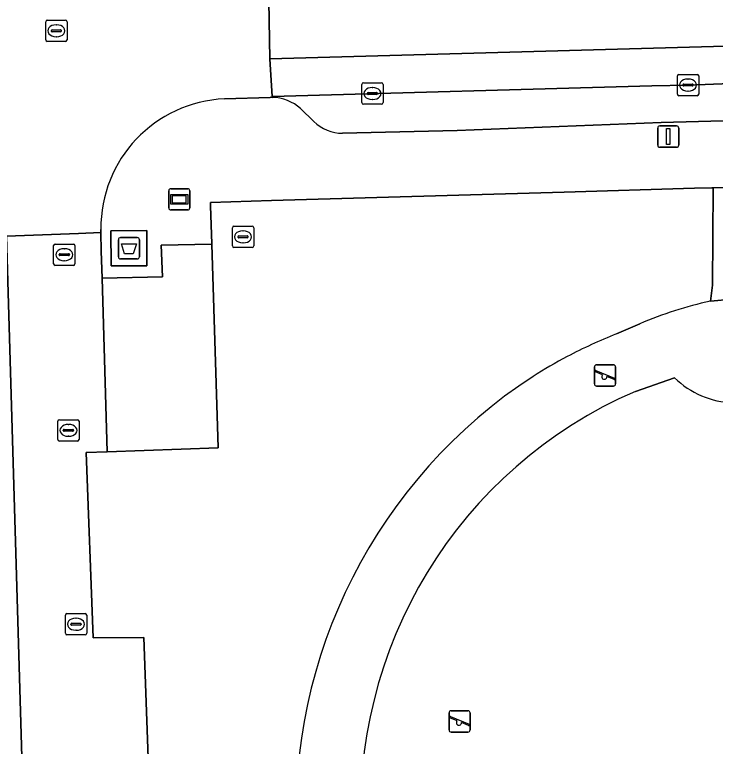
# Model space of a CAD drawing. Extents: x 162250 to 162661, y 380743 to 381606.
# Drawn here: x 162369.49 to 162402.39, y 381173.71 to 381208.05 of the extents above; entities that cross this region are included whole.
import ezdxf

# ---------------------------------------------------------------- set-up
doc = ezdxf.new("R2010")
doc.units = 0
for name, color, linetype in [('IMGEO_Afval_apart_plaats', 7, 'Continuous'), ('IMGEO_Groenvoorziening', 7, 'Continuous'), ('IMGEO_Kolk', 7, 'Continuous'), ('IMGEO_Lichtmast', 7, 'Continuous'), ('IMGEO_Parkeervlak_open', 7, 'Continuous'), ('IMGEO_Reclamebord', 7, 'Continuous'), ('IMGEO_Rijbaan_lokaal_gesloten', 7, 'Continuous'), ('IMGEO_Rioolput', 7, 'Continuous'), ('IMGEO_Speelvoorziening', 7, 'Continuous'), ('IMGEO_Voetpad_gesloten', 7, 'Continuous'), ('IMGEO_Voetpad_open', 7, 'Continuous'), ('IMGEO_Woonerf_open', 7, 'Continuous')]:
    doc.layers.add(name, color=color, linetype=linetype)

msp = doc.modelspace()

# ---------------------------------------------------------------- linework, layer by layer
at = {"layer": 'IMGEO_Afval_apart_plaats'}
for p, q in [((162374.361, 381196.684), (162374.361, 381197.484)), ((162374.361, 381197.484), (162374.361, 381196.684)), ((162374.461, 381197.584), (162375.251, 381197.584)), ((162375.251, 381197.584), (162374.461, 381197.584)), ((162375.351, 381197.484), (162375.351, 381196.684)), ((162375.351, 381196.684), (162375.351, 381197.484)), ((162375.251, 381196.584), (162374.461, 381196.584)), ((162374.461, 381196.584), (162375.251, 381196.584))]:
    msp.add_line(p, q, dxfattribs=at)
msp.add_lwpolyline([(162374.504, 381197.298), (162375.208, 381197.298), (162375.059, 381196.828), (162374.653, 381196.828), (162374.504, 381197.298)], dxfattribs=at)
for centre, start, end in [((162374.461, 381197.484), 90, 180), ((162374.461, 381197.484), 90, 180), ((162375.251, 381197.484), 0, 90), ((162375.251, 381197.484), 360, 90), ((162374.461, 381196.684), 180, 270), ((162374.461, 381196.684), 180, 270), ((162375.251, 381196.684), 270, 0), ((162375.251, 381196.684), 270, 0)]:
    msp.add_arc(centre, 0.1, start, end, dxfattribs=at)
at = {"layer": 'IMGEO_Groenvoorziening'}
msp.add_lwpolyline([(162412.82, 381198.371), (162410.91, 381200.177), (162402.283, 381199.926), (162402.257, 381195.353), (162402.15, 381194.601), (162405.213, 381194.888), (162412.918, 381195.252), (162412.915, 381195.34)], close=True, dxfattribs=at)
for points in [[(162402.15, 381194.601), (162402.257, 381195.353), (162402.283, 381199.926), (162402.223, 381199.924), (162401.413, 381199.901), (162395.289, 381199.722), (162381.546, 381199.321), (162378.682, 381199.237), (162378.687, 381199.073), (162378.744, 381197.293), (162378.745, 381197.276), (162379.047, 381187.724), (162373.842, 381187.531), (162372.856, 381187.495), (162373.184, 381178.813), (162375.553, 381178.828), (162375.907, 381169.266), (162375.911, 381168.88), (162378.53, 381169.022), (162382.72, 381169.249)], [(162397.741, 381193.071), (162398.84, 381193.544)], [(162400.47, 381191.006), (162398.63, 381190.371)]]:
    msp.add_lwpolyline(points, dxfattribs=at)
for centre, radius, start, end in [((162405.918, 381177.091), 17.911, 102.1438, 113.2765), ((162406.602, 381170.871), 23.903, 111.759, 117.8729), ((162406.525, 381171.014), 23.741, 117.8689, 122.322), ((162407.245, 381170.506), 24.557, 123.109, 182.9344), ((162403.327, 381193.923), 4.084, 225.5935, 268.5478), ((162407.113, 381170.744), 21.382, 113.3729, 183.8578)]:
    msp.add_arc(centre, radius, start, end, dxfattribs=at)
at = {"layer": 'IMGEO_Kolk'}
for p, q in [((162400.602, 381204.318), (162400.602, 381205.17)), ((162400.677, 381205.244), (162401.529, 381205.244)), ((162401.09, 381205.024), (162401.115, 381205.024)), ((162401.603, 381205.17), (162401.603, 381204.318)), ((162385.786, 381203.921), (162385.786, 381204.773)), ((162385.861, 381204.847), (162386.713, 381204.847)), ((162386.274, 381204.627), (162386.299, 381204.627)), ((162386.787, 381204.773), (162386.787, 381203.921)), ((162400.861, 381204.738), (162400.861, 381204.75)), ((162401.299, 381204.701), (162400.901, 381204.701)), ((162400.904, 381204.787), (162401.302, 381204.787)), ((162401.345, 381204.75), (162401.345, 381204.738)), ((162386.045, 381204.341), (162386.045, 381204.353)), ((162386.483, 381204.304), (162386.085, 381204.304)), ((162386.088, 381204.39), (162386.486, 381204.39)), ((162386.529, 381204.353), (162386.529, 381204.341)), ((162401.529, 381204.244), (162400.677, 381204.244)), ((162401.113, 381204.464), (162401.088, 381204.464)), ((162386.297, 381204.067), (162386.272, 381204.067)), ((162386.713, 381203.847), (162385.861, 381203.847)), ((162371.321, 381196.357), (162371.321, 381197.209)), ((162371.396, 381197.283), (162372.248, 381197.283)), ((162371.809, 381197.063), (162371.834, 381197.063)), ((162372.322, 381197.209), (162372.322, 381196.357)), ((162371.58, 381196.777), (162371.58, 381196.789)), ((162372.018, 381196.74), (162371.62, 381196.74)), ((162371.623, 381196.826), (162372.021, 381196.826)), ((162372.064, 381196.789), (162372.064, 381196.777)), ((162371.832, 381196.503), (162371.807, 381196.503)), ((162372.248, 381196.283), (162371.396, 381196.283)), ((162371.517, 381188.116), (162371.517, 381188.968)), ((162371.592, 381189.042), (162372.444, 381189.042)), ((162372.005, 381188.822), (162372.03, 381188.822)), ((162372.518, 381188.968), (162372.518, 381188.116)), ((162371.776, 381188.536), (162371.776, 381188.548)), ((162372.214, 381188.499), (162371.816, 381188.499)), ((162371.819, 381188.585), (162372.217, 381188.585)), ((162372.26, 381188.548), (162372.26, 381188.536)), ((162372.028, 381188.262), (162372.003, 381188.262)), ((162372.444, 381188.042), (162371.592, 381188.042)), ((162371.873, 381179.019), (162371.873, 381179.871)), ((162371.948, 381179.945), (162372.8, 381179.945)), ((162372.874, 381179.871), (162372.874, 381179.019)), ((162372.361, 381179.725), (162372.386, 381179.725)), ((162372.132, 381179.439), (162372.132, 381179.451)), ((162372.57, 381179.402), (162372.172, 381179.402)), ((162372.175, 381179.488), (162372.573, 381179.488)), ((162372.616, 381179.451), (162372.616, 381179.439)), ((162372.8, 381178.945), (162371.948, 381178.945)), ((162372.384, 381179.165), (162372.359, 381179.165))]:
    msp.add_line(p, q, dxfattribs=at)
for points in [[(162400.602, 381204.318), (162400.602, 381205.17)], [(162400.677, 381205.244), (162401.529, 381205.244)], [(162401.603, 381205.17), (162401.603, 381204.318)], [(162385.786, 381203.921), (162385.786, 381204.773)], [(162385.861, 381204.847), (162386.713, 381204.847)], [(162386.787, 381204.773), (162386.787, 381203.921)], [(162401.529, 381204.244), (162400.677, 381204.244)], [(162386.713, 381203.847), (162385.861, 381203.847)], [(162371.321, 381196.357), (162371.321, 381197.209)], [(162371.396, 381197.283), (162372.248, 381197.283)], [(162372.322, 381197.209), (162372.322, 381196.357)], [(162372.248, 381196.283), (162371.396, 381196.283)], [(162371.517, 381188.116), (162371.517, 381188.968)], [(162371.592, 381189.042), (162372.444, 381189.042)], [(162372.518, 381188.968), (162372.518, 381188.116)], [(162372.444, 381188.042), (162371.592, 381188.042)], [(162371.873, 381179.019), (162371.873, 381179.871)], [(162371.948, 381179.945), (162372.8, 381179.945)], [(162372.874, 381179.871), (162372.874, 381179.019)], [(162372.8, 381178.945), (162371.948, 381178.945)]]:
    msp.add_lwpolyline(points, dxfattribs=at)
for centre, radius, start, end in [((162400.679, 381205.168), 0.0765, 91.552, 178.448), ((162400.679, 381205.168), 0.0765, 91.552, 178.448), ((162401.527, 381205.168), 0.0765, 1.552, 88.448), ((162401.527, 381205.168), 0.0765, 1.552, 88.448), ((162385.863, 381204.771), 0.0765, 91.552, 178.448), ((162385.863, 381204.771), 0.0765, 91.552, 178.448), ((162386.711, 381204.771), 0.0765, 1.552, 88.448), ((162386.711, 381204.771), 0.0765, 1.552, 88.448), ((162400.901, 381204.747), 0.0403, 85.8775, 175.7526), ((162400.898, 381204.737), 0.0366, 178.938, 274.7102), ((162401.302, 381204.744), 0.043, 264.8664, 352.4533), ((162401.306, 381204.749), 0.0386, 1.7309, 96.639), ((162386.085, 381204.35), 0.0403, 85.8775, 175.7526), ((162386.082, 381204.34), 0.0366, 178.938, 274.7102), ((162386.486, 381204.347), 0.043, 264.8664, 352.4533), ((162386.49, 381204.352), 0.0386, 1.7309, 96.639), ((162400.679, 381204.32), 0.0765, 181.552, 268.448), ((162400.679, 381204.32), 0.0765, 181.552, 268.448), ((162401.527, 381204.32), 0.0765, 271.552, 358.448), ((162401.527, 381204.32), 0.0765, 271.552, 358.448), ((162385.863, 381203.923), 0.0765, 181.552, 268.448), ((162385.863, 381203.923), 0.0765, 181.552, 268.448), ((162386.711, 381203.923), 0.0765, 271.552, 358.448), ((162386.711, 381203.923), 0.0765, 271.552, 358.448), ((162371.398, 381197.207), 0.0765, 91.552, 178.448), ((162371.398, 381197.207), 0.0765, 91.552, 178.448), ((162372.246, 381197.207), 0.0765, 1.552, 88.448), ((162372.246, 381197.207), 0.0765, 1.552, 88.448), ((162371.62, 381196.786), 0.0403, 85.8775, 175.7526), ((162371.617, 381196.776), 0.0366, 178.938, 274.7102), ((162372.021, 381196.783), 0.043, 264.8664, 352.4533), ((162372.025, 381196.788), 0.0386, 1.7309, 96.639), ((162371.398, 381196.359), 0.0765, 181.552, 268.448), ((162371.398, 381196.359), 0.0765, 181.552, 268.448), ((162372.246, 381196.359), 0.0765, 271.552, 358.448), ((162372.246, 381196.359), 0.0765, 271.552, 358.448), ((162371.594, 381188.966), 0.0765, 91.552, 178.448), ((162371.594, 381188.966), 0.0765, 91.552, 178.448), ((162372.442, 381188.966), 0.0765, 1.552, 88.448), ((162372.442, 381188.966), 0.0765, 1.552, 88.448), ((162371.816, 381188.545), 0.0403, 85.8775, 175.7526), ((162371.813, 381188.535), 0.0366, 178.938, 274.7102), ((162372.217, 381188.542), 0.043, 264.8664, 352.4533), ((162372.221, 381188.547), 0.0386, 1.7309, 96.639), ((162371.594, 381188.118), 0.0765, 181.552, 268.448), ((162371.594, 381188.118), 0.0765, 181.552, 268.448), ((162372.442, 381188.118), 0.0765, 271.552, 358.448), ((162372.442, 381188.118), 0.0765, 271.552, 358.448), ((162371.95, 381179.869), 0.0765, 91.552, 178.448), ((162371.95, 381179.869), 0.0765, 91.552, 178.448), ((162372.798, 381179.869), 0.0765, 1.552, 88.448), ((162372.798, 381179.869), 0.0765, 1.552, 88.448), ((162372.172, 381179.448), 0.0403, 85.8775, 175.7526), ((162372.169, 381179.438), 0.0366, 178.938, 274.7102), ((162372.573, 381179.445), 0.043, 264.8664, 352.4533), ((162372.577, 381179.45), 0.0386, 1.7309, 96.639), ((162371.95, 381179.021), 0.0765, 181.552, 268.448), ((162371.95, 381179.021), 0.0765, 181.552, 268.448), ((162372.798, 381179.021), 0.0765, 271.552, 358.448), ((162372.798, 381179.021), 0.0765, 271.552, 358.448)]:
    msp.add_arc(centre, radius, start, end, dxfattribs=at)
for centre, major_axis, ratio, start_param, end_param in [((162401.089, 381204.744), (-0.387, 0.002), 0.722429, 4.712389, 7.853982), ((162401.114, 381204.744), (-0.39, 0.002), 0.717154, 1.570796, 4.712389), ((162386.273, 381204.347), (-0.387, 0.002), 0.722429, 4.712389, 7.853982), ((162386.298, 381204.347), (-0.39, 0.002), 0.717154, 1.570796, 4.712389), ((162371.808, 381196.783), (-0.387, 0.002), 0.722429, 4.712389, 7.853982), ((162371.833, 381196.783), (-0.39, 0.002), 0.717154, 1.570796, 4.712389), ((162372.004, 381188.542), (-0.387, 0.002), 0.722429, 4.712389, 7.853982), ((162372.029, 381188.542), (-0.39, 0.002), 0.717154, 1.570796, 4.712389), ((162372.36, 381179.445), (-0.387, 0.002), 0.722429, 4.712389, 7.853982), ((162372.385, 381179.445), (-0.39, 0.002), 0.717154, 1.570796, 4.712389)]:
    msp.add_ellipse(centre, major_axis=major_axis, ratio=ratio, start_param=start_param, end_param=end_param, dxfattribs=at)
at = {"layer": 'IMGEO_Lichtmast'}
for p, q in [((162399.677, 381201.923), (162399.677, 381202.723)), ((162399.677, 381202.723), (162399.677, 381201.923)), ((162399.777, 381202.823), (162400.567, 381202.823)), ((162400.567, 381202.823), (162399.777, 381202.823)), ((162400.667, 381202.723), (162400.667, 381201.923)), ((162400.667, 381201.923), (162400.667, 381202.723)), ((162400.567, 381201.823), (162399.777, 381201.823)), ((162399.777, 381201.823), (162400.567, 381201.823))]:
    msp.add_line(p, q, dxfattribs=at)
msp.add_lwpolyline([(162400.097, 381202.698), (162400.247, 381202.698), (162400.247, 381201.948), (162400.097, 381201.948), (162400.097, 381202.698)], dxfattribs=at)
for centre, start, end in [((162399.777, 381202.723), 90, 180), ((162399.777, 381202.723), 90, 180), ((162400.567, 381202.723), 0, 90), ((162400.567, 381202.723), 360, 90), ((162399.777, 381201.923), 180, 270), ((162399.777, 381201.923), 180, 270), ((162400.567, 381201.923), 270, 0), ((162400.567, 381201.923), 270, 0)]:
    msp.add_arc(centre, 0.1, start, end, dxfattribs=at)
at = {"layer": 'IMGEO_Parkeervlak_open'}
for points in [[(162409.861, 381205.082), (162401.103, 381204.745), (162399.402, 381204.708), (162381.577, 381204.213), (162381.579, 381204.167)], [(162382.916, 381203.636), (162383.532, 381203.03)], [(162384.889, 381202.479), (162390.26, 381202.607), (162399.837, 381202.991), (162406.852, 381203.169)]]:
    msp.add_lwpolyline(points, dxfattribs=at)
msp.add_lwpolyline([(162378.745, 381197.276), (162376.37, 381197.227), (162376.434, 381195.748), (162373.596, 381195.687), (162373.842, 381187.531), (162379.047, 381187.724)], close=True, dxfattribs=at)
for centre, radius, start, end in [((162381.541, 381202.123), 2.044, 47.7396, 88.9386), ((162384.928, 381204.522), 2.043, 226.9008, 268.9007)]:
    msp.add_arc(centre, radius, start, end, dxfattribs=at)
at = {"layer": 'IMGEO_Reclamebord'}
for p, q in [((162376.725, 381198.981), (162376.725, 381199.781)), ((162376.725, 381199.781), (162376.725, 381198.981)), ((162376.825, 381199.881), (162377.615, 381199.881)), ((162377.615, 381199.881), (162376.825, 381199.881)), ((162377.715, 381199.781), (162377.715, 381198.981)), ((162377.715, 381198.981), (162377.715, 381199.781)), ((162377.615, 381198.881), (162376.825, 381198.881)), ((162376.825, 381198.881), (162377.615, 381198.881))]:
    msp.add_line(p, q, dxfattribs=at)
for points in [[(162376.826, 381199.613), (162377.614, 381199.613), (162377.614, 381199.149), (162376.826, 381199.149), (162376.826, 381199.613)], [(162376.891, 381199.548), (162376.891, 381199.214), (162377.549, 381199.214), (162377.549, 381199.548), (162376.891, 381199.548)]]:
    msp.add_lwpolyline(points, dxfattribs=at)
for centre, start, end in [((162376.825, 381199.781), 90, 180), ((162376.825, 381199.781), 90, 180), ((162377.615, 381199.781), 0, 90), ((162377.615, 381199.781), 360, 90), ((162376.825, 381198.981), 180, 270), ((162376.825, 381198.981), 180, 270), ((162377.615, 381198.981), 270, 0), ((162377.615, 381198.981), 270, 0)]:
    msp.add_arc(centre, 0.1, start, end, dxfattribs=at)
at = {"layer": 'IMGEO_Rijbaan_lokaal_gesloten'}
for points in [[(162453.911, 381207.983), (162453.857, 381210.783), (162411.235, 381209.547), (162408.962, 381209.481), (162381.43, 381208.683), (162381.477, 381205.975), (162409.05, 381206.74), (162411.31, 381206.802)], [(162453.943, 381206.288), (162453.911, 381207.983), (162411.31, 381206.802), (162409.05, 381206.74), (162381.477, 381205.975), (162381.577, 381204.213), (162399.402, 381204.708), (162401.103, 381204.745), (162409.861, 381205.082), (162421.081, 381205.334)]]:
    msp.add_lwpolyline(points, close=True, dxfattribs=at)
for points in [[(162379.35, 381204.095), (162381.488, 381204.167), (162381.515, 381204.168), (162381.579, 381204.167), (162381.577, 381204.213), (162381.477, 381205.975), (162381.43, 381208.683)], [(162369.115, 381197.654), (162372.496, 381197.784), (162373.543, 381197.824), (162373.541, 381197.966)]]:
    msp.add_lwpolyline(points, dxfattribs=at)
msp.add_arc((162379.607, 381198.034), 6.067, 92.4325, 180.6384, dxfattribs=at)
at = {"layer": 'IMGEO_Rioolput'}
for p, q in [((162370.95, 381206.863), (162370.95, 381207.715)), ((162371.025, 381207.789), (162371.877, 381207.789)), ((162371.951, 381207.715), (162371.951, 381206.863)), ((162371.252, 381207.332), (162371.65, 381207.332)), ((162371.438, 381207.569), (162371.463, 381207.569)), ((162371.209, 381207.283), (162371.209, 381207.295)), ((162371.647, 381207.246), (162371.249, 381207.246)), ((162371.461, 381207.009), (162371.436, 381207.009)), ((162371.693, 381207.295), (162371.693, 381207.283)), ((162371.877, 381206.789), (162371.025, 381206.789)), ((162379.788, 381198.121), (162380.64, 381198.121)), ((162379.713, 381197.195), (162379.713, 381198.047)), ((162380.201, 381197.901), (162380.226, 381197.901)), ((162380.714, 381198.047), (162380.714, 381197.195)), ((162379.972, 381197.615), (162379.972, 381197.627)), ((162380.41, 381197.578), (162380.012, 381197.578)), ((162380.015, 381197.664), (162380.413, 381197.664)), ((162380.456, 381197.627), (162380.456, 381197.615)), ((162380.64, 381197.121), (162379.788, 381197.121)), ((162380.224, 381197.341), (162380.199, 381197.341))]:
    msp.add_line(p, q, dxfattribs=at)
for points in [[(162370.95, 381206.863), (162370.95, 381207.715)], [(162371.025, 381207.789), (162371.877, 381207.789)], [(162371.951, 381207.715), (162371.951, 381206.863)], [(162371.877, 381206.789), (162371.025, 381206.789)], [(162379.788, 381198.121), (162380.64, 381198.121)], [(162379.713, 381197.195), (162379.713, 381198.047)], [(162380.714, 381198.047), (162380.714, 381197.195)], [(162380.64, 381197.121), (162379.788, 381197.121)]]:
    msp.add_lwpolyline(points, dxfattribs=at)
for centre, radius, start, end in [((162371.027, 381207.713), 0.0765, 91.552, 178.448), ((162371.027, 381207.713), 0.0765, 91.552, 178.448), ((162371.875, 381207.713), 0.0765, 1.552, 88.448), ((162371.875, 381207.713), 0.0765, 1.552, 88.448), ((162371.249, 381207.292), 0.0403, 85.8775, 175.7526), ((162371.654, 381207.294), 0.0386, 1.7309, 96.639), ((162371.246, 381207.282), 0.0366, 178.938, 274.7102), ((162371.65, 381207.289), 0.043, 264.8664, 352.4533), ((162371.027, 381206.865), 0.0765, 181.552, 268.448), ((162371.027, 381206.865), 0.0765, 181.552, 268.448), ((162371.875, 381206.865), 0.0765, 271.552, 358.448), ((162371.875, 381206.865), 0.0765, 271.552, 358.448), ((162379.79, 381198.045), 0.0765, 91.552, 178.448), ((162379.79, 381198.045), 0.0765, 91.552, 178.448), ((162380.638, 381198.045), 0.0765, 1.552, 88.448), ((162380.638, 381198.045), 0.0765, 1.552, 88.448), ((162380.012, 381197.624), 0.0403, 85.8775, 175.7526), ((162380.009, 381197.614), 0.0366, 178.938, 274.7102), ((162380.413, 381197.621), 0.043, 264.8664, 352.4533), ((162380.417, 381197.626), 0.0386, 1.7309, 96.639), ((162379.79, 381197.197), 0.0765, 181.552, 268.448), ((162379.79, 381197.197), 0.0765, 181.552, 268.448), ((162380.638, 381197.197), 0.0765, 271.552, 358.448), ((162380.638, 381197.197), 0.0765, 271.552, 358.448)]:
    msp.add_arc(centre, radius, start, end, dxfattribs=at)
for centre, major_axis, ratio, start_param, end_param in [((162371.437, 381207.289), (-0.387, 0.002), 0.722429, 4.712389, 7.853982), ((162371.462, 381207.289), (-0.39, 0.002), 0.717154, 1.570796, 4.712389), ((162380.2, 381197.621), (-0.387, 0.002), 0.722429, 4.712389, 7.853982), ((162380.225, 381197.621), (-0.39, 0.002), 0.717154, 1.570796, 4.712389)]:
    msp.add_ellipse(centre, major_axis=major_axis, ratio=ratio, start_param=start_param, end_param=end_param, dxfattribs=at)
at = {"layer": 'IMGEO_Speelvoorziening'}
for p, q in [((162396.81, 381191.618), (162397.6, 381191.618)), ((162397.6, 381191.618), (162396.81, 381191.618)), ((162396.71, 381190.718), (162396.71, 381191.518)), ((162396.71, 381191.518), (162396.71, 381190.718)), ((162397.093, 381191.146), (162396.754, 381191.283)), ((162396.779, 381191.343), (162397.655, 381190.99)), ((162397.7, 381191.518), (162397.7, 381190.718)), ((162397.7, 381190.718), (162397.7, 381191.518)), ((162397.631, 381190.93), (162397.291, 381191.067)), ((162397.6, 381190.618), (162396.81, 381190.618)), ((162396.81, 381190.618), (162397.6, 381190.618)), ((162389.883, 381174.486), (162389.883, 381175.286)), ((162389.883, 381175.286), (162389.883, 381174.486)), ((162390.266, 381174.914), (162389.927, 381175.051)), ((162389.952, 381175.111), (162390.828, 381174.758)), ((162389.983, 381175.386), (162390.773, 381175.386)), ((162390.773, 381175.386), (162389.983, 381175.386)), ((162390.873, 381175.286), (162390.873, 381174.486)), ((162390.873, 381174.486), (162390.873, 381175.286)), ((162390.804, 381174.698), (162390.464, 381174.835)), ((162390.773, 381174.386), (162389.983, 381174.386)), ((162389.983, 381174.386), (162390.773, 381174.386))]:
    msp.add_line(p, q, dxfattribs=at)
for centre, radius, start, end in [((162396.81, 381191.518), 0.1, 90, 180), ((162396.81, 381191.518), 0.1, 90, 180), ((162397.6, 381191.518), 0.1, 0, 90), ((162397.6, 381191.518), 0.1, 360, 90), ((162396.767, 381191.313), 0.0327, 68.078, 248.078), ((162397.172, 381191.056), 0.12, 130.9928, 5.1632), ((162397.643, 381190.96), 0.0327, 248.078, 68.078), ((162396.81, 381190.718), 0.1, 180, 270), ((162396.81, 381190.718), 0.1, 180, 270), ((162397.6, 381190.718), 0.1, 270, 0), ((162397.6, 381190.718), 0.1, 270, 0), ((162389.983, 381175.286), 0.1, 90, 180), ((162389.983, 381175.286), 0.1, 90, 180), ((162389.94, 381175.081), 0.0327, 68.078, 248.078), ((162390.773, 381175.286), 0.1, 0, 90), ((162390.773, 381175.286), 0.1, 360, 90), ((162390.345, 381174.824), 0.12, 130.9928, 5.1632), ((162390.816, 381174.728), 0.0327, 248.078, 68.078), ((162389.983, 381174.486), 0.1, 180, 270), ((162389.983, 381174.486), 0.1, 180, 270), ((162390.773, 381174.486), 0.1, 270, 0), ((162390.773, 381174.486), 0.1, 270, 0)]:
    msp.add_arc(centre, radius, start, end, dxfattribs=at)
at = {"layer": 'IMGEO_Voetpad_gesloten'}
msp.add_lwpolyline([(162375.695, 381197.912), (162374.008, 381197.903), (162374.017, 381196.257), (162375.704, 381196.266)], close=True, dxfattribs=at)
at = {"layer": 'IMGEO_Voetpad_open'}
for points in [[(162381.579, 381204.167), (162381.515, 381204.168), (162381.488, 381204.167), (162379.35, 381204.095)], [(162383.532, 381203.03), (162382.916, 381203.636)], [(162406.852, 381203.169), (162399.837, 381202.991), (162390.26, 381202.607), (162384.889, 381202.479)], [(162373.541, 381197.966), (162373.543, 381197.824), (162373.558, 381196.953), (162373.596, 381195.687), (162376.434, 381195.748), (162376.37, 381197.227), (162378.745, 381197.276), (162378.744, 381197.293), (162378.687, 381199.073), (162378.682, 381199.237), (162381.546, 381199.321), (162395.289, 381199.722), (162401.413, 381199.901), (162402.223, 381199.924), (162402.283, 381199.926), (162410.91, 381200.177), (162412.82, 381198.371), (162412.915, 381195.34), (162412.918, 381195.252), (162417.947, 381195.327), (162417.941, 381195.552), (162417.854, 381198.567), (162419.601, 381200.378), (162428.23, 381200.578)], [(162434.831, 381193.763), (162431.26, 381194.673), (162428.534, 381195.352), (162426.689, 381195.457), (162417.947, 381195.327), (162412.918, 381195.252), (162405.213, 381194.888), (162402.15, 381194.601)], [(162398.84, 381193.544), (162397.741, 381193.071)], [(162398.63, 381190.371), (162400.47, 381191.006)]]:
    msp.add_lwpolyline(points, dxfattribs=at)
for points in [[(162375.695, 381197.912), (162375.704, 381196.266), (162374.017, 381196.257), (162374.008, 381197.903)], [(162369.115, 381197.654), (162366.269, 381197.545), (162367.369, 381183.635), (162367.514, 381181.806), (162367.515, 381181.772), (162369.33, 381123.227), (162369.492, 381120.515), (162371.488, 381120.602), (162370.442, 381153.711), (162372.814, 381153.789), (162372.262, 381170.102), (162369.918, 381170.032)]]:
    msp.add_lwpolyline(points, close=True, dxfattribs=at)
for centre, radius, start, end in [((162379.607, 381198.034), 6.067, 92.4325, 180.6384), ((162381.541, 381202.123), 2.044, 47.7396, 88.9386), ((162384.928, 381204.522), 2.043, 226.9008, 268.9007), ((162405.918, 381177.091), 17.911, 102.1438, 113.2765), ((162406.602, 381170.871), 23.903, 111.759, 117.8729), ((162406.525, 381171.014), 23.741, 117.8689, 122.322), ((162407.245, 381170.506), 24.557, 123.109, 182.9344), ((162403.327, 381193.923), 4.084, 225.5935, 268.5478), ((162407.113, 381170.744), 21.382, 113.3729, 183.8578)]:
    msp.add_arc(centre, radius, start, end, dxfattribs=at)
at = {"layer": 'IMGEO_Woonerf_open'}
msp.add_lwpolyline([(162375.937, 381166.122), (162375.911, 381168.88), (162375.907, 381169.266), (162375.553, 381178.828), (162373.184, 381178.813), (162372.856, 381187.495), (162373.842, 381187.531), (162373.596, 381195.687), (162373.558, 381196.953), (162373.543, 381197.824), (162372.496, 381197.784), (162369.115, 381197.654), (162369.918, 381170.032), (162372.262, 381170.102), (162372.814, 381153.789), (162370.442, 381153.711), (162371.488, 381120.602), (162374.95, 381120.752), (162375.842, 381120.781), (162375.345, 381137.488), (162374.38, 381137.47), (162374.295, 381139.976), (162373.987, 381149.987), (162376.436, 381150.082)], close=True, dxfattribs=at)

doc.saveas('drawing.dxf')
